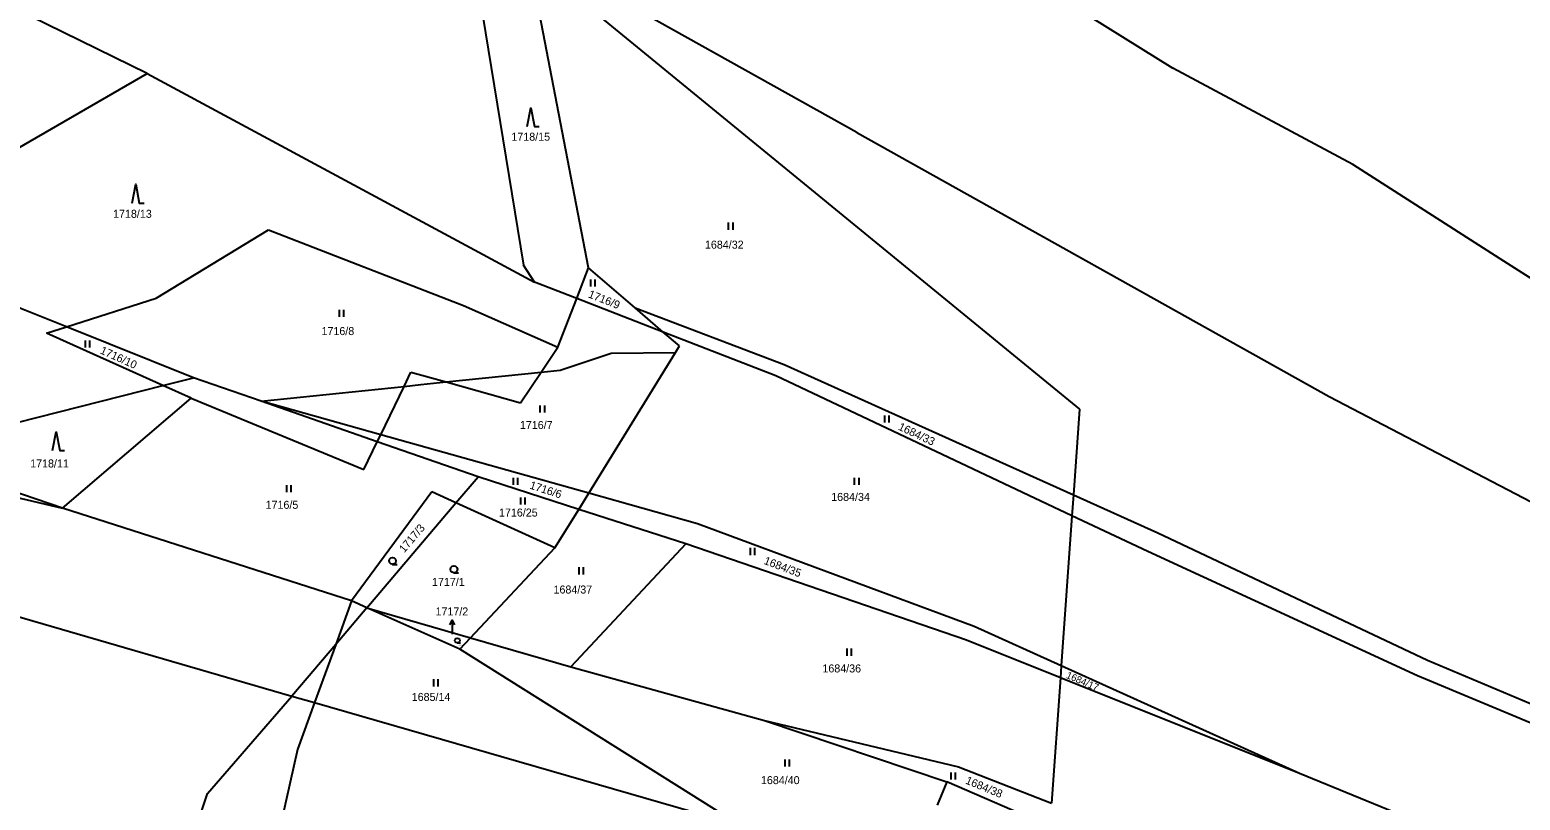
# Model space of a CAD drawing. Extents: x -609861 to -605046, y -1120287 to -1116307.
# Drawn here: x -608158.8 to -607842.1, y -1119136.2 to -1118972.7 of the extents above; entities that cross this region are included whole.
import ezdxf

# ---------------------------------------------------------------- set-up
doc = ezdxf.new("R2010")
doc.units = 0
for name, color, linetype in [('Vrstva 1', 7, 'Continuous'), ('Vrstva 2', 7, 'Continuous'), ('Vrstva 3', 7, 'Continuous'), ('Vrstva 4', 7, 'Continuous'), ('Vrstva 7', 7, 'Continuous')]:
    doc.layers.add(name, color=color, linetype=linetype)

msp = doc.modelspace()

# ---------------------------------------------------------------- linework, layer by layer
at = {"layer": 'Vrstva 1'}
for p, q in [((-608078.13, -1118879.51), (-607915.86, -1118980.83)), ((-608065.68, -1118950.24), (-608053.86, -1119022.65)), ((-608040, -1119023.21), (-608052.72, -1118957.47)), ((-608052.72, -1118957.47), (-607935.67, -1119053.21)), ((-608133.78, -1118981.94), (-608177.63, -1118960.37)), ((-607983, -1118994.49), (-608031.08, -1118967.67)), ((-607877.61, -1119001.25), (-607915.86, -1118980.83)), ((-608194.82, -1119017.15), (-608133.78, -1118981.94)), ((-608133.78, -1118981.94), (-608051.5, -1119026.23)), ((-607983, -1118994.49), (-607882.62, -1119050.54)), ((-607846.27, -1119021.31), (-607877.61, -1119001.25)), ((-608131.89, -1119029.61), (-608108.03, -1119015.15)), ((-608108.03, -1119015.15), (-608066.58, -1119031.21)), ((-608051.5, -1119026.23), (-608053.86, -1119022.65)), ((-607800.12, -1119050.72), (-607846.27, -1119021.31)), ((-608042.53, -1119029.71), (-608040, -1119023.21)), ((-608030.14, -1119031.67), (-608040, -1119023.21)), ((-608042.53, -1119029.71), (-608051.5, -1119026.23)), ((-608150.99, -1119035.7), (-608161.55, -1119031.45)), ((-608150.99, -1119035.7), (-608131.89, -1119029.61)), ((-608066.58, -1119031.21), (-608046.54, -1119040.02)), ((-608046.54, -1119040.02), (-608042.53, -1119029.71)), ((-608024.13, -1119036.83), (-608042.53, -1119029.71)), ((-608030.14, -1119031.67), (-607998.48, -1119043.71)), ((-608024.13, -1119036.83), (-608030.14, -1119031.67)), ((-608155.24, -1119037.05), (-608150.99, -1119035.7)), ((-608130.48, -1119048.2), (-608155.24, -1119037.05)), ((-608123.98, -1119046.55), (-608150.99, -1119035.7)), ((-608000.2, -1119046.1), (-608024.13, -1119036.83)), ((-608020.68, -1119039.79), (-608024.13, -1119036.83)), ((-608046.02, -1119044.9), (-608035.25, -1119041.3)), ((-608039.96, -1119071.03), (-608021.54, -1119041.18)), ((-608035.25, -1119041.3), (-608021.54, -1119041.18)), ((-608021.54, -1119041.18), (-608020.68, -1119039.79)), ((-608050.12, -1119045.33), (-608046.02, -1119044.9)), ((-607998.48, -1119043.71), (-607936.97, -1119071.4)), ((-608130.48, -1119048.2), (-608123.98, -1119046.55)), ((-608109.6, -1119051.52), (-608123.98, -1119046.55)), ((-608079.2, -1119048.37), (-608075.67, -1119048)), ((-608075.67, -1119048), (-608070.31, -1119047.44)), ((-608070.31, -1119047.44), (-608050.12, -1119045.33)), ((-607937.29, -1119075.85), (-608000.2, -1119046.1)), ((-608184.97, -1119062), (-608130.48, -1119048.2)), ((-608151.77, -1119074.26), (-608124.45, -1119050.91)), ((-608124.45, -1119050.91), (-608130.48, -1119048.2)), ((-608109.6, -1119051.52), (-608079.2, -1119048.37)), ((-607882.62, -1119050.54), (-607808.39, -1119089.25)), ((-608084.19, -1119058.64), (-608109.6, -1119051.52)), ((-608084.91, -1119060.14), (-608109.6, -1119051.52)), ((-607935.67, -1119053.21), (-607936.97, -1119071.4)), ((-608216.9, -1119058.89), (-608151.77, -1119074.26)), ((-608063.51, -1119067.61), (-608084.91, -1119060.14)), ((-608039.96, -1119071.03), (-608084.19, -1119058.64)), ((-608151.77, -1119074.26), (-608177.03, -1119065.58)), ((-608068.19, -1119073.11), (-608063.51, -1119067.61)), ((-608042.1, -1119074.5), (-608063.51, -1119067.61)), ((-608073.35, -1119070.76), (-608090.37, -1119093.93)), ((-608087.11, -1119095.38), (-608068.19, -1119073.11)), ((-608068.19, -1119073.11), (-608073.35, -1119070.76)), ((-608047.16, -1119082.69), (-608068.19, -1119073.11)), ((-608042.1, -1119074.5), (-608039.96, -1119071.03)), ((-608016.88, -1119077.54), (-608039.96, -1119071.03)), ((-607936.97, -1119071.4), (-607937.29, -1119075.85)), ((-607936.97, -1119071.4), (-607919.06, -1119079.47)), ((-608090.37, -1119093.93), (-608151.77, -1119074.26)), ((-608047.16, -1119082.69), (-608042.1, -1119074.5)), ((-608019.35, -1119081.83), (-608042.1, -1119074.5)), ((-607937.29, -1119075.85), (-607939.57, -1119107.74)), ((-607921.21, -1119083.45), (-607937.29, -1119075.85)), ((-607958.07, -1119099.39), (-608016.88, -1119077.54)), ((-607919.06, -1119079.47), (-607861.75, -1119106.49)), ((-608212.72, -1119082.34), (-608103.04, -1119114.13)), ((-608065.11, -1119101.74), (-608047.16, -1119082.69)), ((-608019.35, -1119081.83), (-608043.76, -1119107.92)), ((-607959.68, -1119102.29), (-608019.35, -1119081.83)), ((-607863.9, -1119109.87), (-607921.21, -1119083.45)), ((-608087.11, -1119095.38), (-608093.74, -1119103.18)), ((-608087.11, -1119095.38), (-608090.37, -1119093.93)), ((-608087.11, -1119095.38), (-608065.11, -1119101.74)), ((-608067.38, -1119104.15), (-608087.11, -1119095.38)), ((-608067.38, -1119104.15), (-608065.11, -1119101.74)), ((-608065.11, -1119101.74), (-608043.76, -1119107.92)), ((-607939.57, -1119107.74), (-607958.07, -1119099.39)), ((-608093.74, -1119103.18), (-608103.04, -1119114.13)), ((-608007.71, -1119141.59), (-608067.38, -1119104.15)), ((-607939.75, -1119110.26), (-607959.68, -1119102.29)), ((-608043.76, -1119107.92), (-608002.61, -1119119.33)), ((-607939.57, -1119107.74), (-607939.75, -1119110.26)), ((-607888.95, -1119130.58), (-607939.57, -1119107.74)), ((-607861.75, -1119106.49), (-607814.74, -1119126.36)), ((-607939.75, -1119110.26), (-607941.66, -1119136.89)), ((-607888.95, -1119130.58), (-607939.75, -1119110.26)), ((-607816.25, -1119129.73), (-607863.9, -1119109.87)), ((-608121, -1119134.84), (-608103.04, -1119114.13)), ((-608103.04, -1119114.13), (-608098.23, -1119115.51)), ((-608098.23, -1119115.51), (-608101.85, -1119125.45)), ((-608098.23, -1119115.51), (-608007.71, -1119141.59)), ((-608002.61, -1119119.33), (-607963.9, -1119132.34)), ((-608002.61, -1119119.33), (-607961.42, -1119129.13)), ((-608101.85, -1119125.45), (-608116.08, -1119188.35)), ((-607961.42, -1119129.13), (-607941.66, -1119136.89)), ((-607963.9, -1119132.34), (-607965.95, -1119137.27)), ((-607942.02, -1119141.83), (-607963.9, -1119132.34)), ((-607845.16, -1119148.46), (-607888.95, -1119130.58)), ((-608131.13, -1119164.96), (-608121, -1119134.84))]:
    msp.add_line(p, q, dxfattribs=at)
at = {"layer": 'Vrstva 3'}
for p, q in [((-608010.32, -1119013.6), (-608010.32, -1119015.1)), ((-608009.32, -1119015.1), (-608009.32, -1119013.6)), ((-608039.62, -1119025.7), (-608039.62, -1119027.2)), ((-608038.62, -1119027.2), (-608038.62, -1119025.7)), ((-608093, -1119032.14), (-608093, -1119033.64)), ((-608092, -1119033.64), (-608092, -1119032.14)), ((-608146.98, -1119038.64), (-608146.98, -1119040.14)), ((-608145.98, -1119040.14), (-608145.98, -1119038.64)), ((-608050.34, -1119052.41), (-608050.34, -1119053.91)), ((-608049.34, -1119053.91), (-608049.34, -1119052.41)), ((-607977.15, -1119054.54), (-607977.15, -1119056.04)), ((-607976.15, -1119056.04), (-607976.15, -1119054.54)), ((-608104.2, -1119069.36), (-608104.2, -1119070.86)), ((-608103.2, -1119070.86), (-608103.2, -1119069.36)), ((-608056.05, -1119067.8), (-608056.05, -1119069.3)), ((-608055.05, -1119069.3), (-608055.05, -1119067.8)), ((-607983.55, -1119067.76), (-607983.55, -1119069.26)), ((-607982.55, -1119069.26), (-607982.55, -1119067.76)), ((-608054.48, -1119071.98), (-608054.48, -1119073.48)), ((-608053.48, -1119073.48), (-608053.48, -1119071.98)), ((-608005.71, -1119082.69), (-608005.71, -1119084.19)), ((-608004.71, -1119084.19), (-608004.71, -1119082.69)), ((-608042.06, -1119086.79), (-608042.06, -1119088.29)), ((-608041.06, -1119088.29), (-608041.06, -1119086.79)), ((-607985.13, -1119104.07), (-607985.13, -1119105.57)), ((-607984.13, -1119105.57), (-607984.13, -1119104.07)), ((-608073, -1119110.58), (-608073, -1119112.08)), ((-608072, -1119112.08), (-608072, -1119110.58)), ((-607998.31, -1119127.62), (-607998.31, -1119129.12)), ((-607997.31, -1119129.12), (-607997.31, -1119127.62)), ((-607963.04, -1119130.37), (-607963.04, -1119131.87)), ((-607962.04, -1119131.87), (-607962.04, -1119130.37))]:
    msp.add_line(p, q, dxfattribs=at)
for points in [[(-608053.03, -1118993.21), (-608052.28, -1118989.21), (-608051.53, -1118993.21), (-608050.53, -1118993.21)], [(-608136.98, -1119009.45), (-608136.23, -1119005.45), (-608135.48, -1119009.45), (-608134.48, -1119009.45)], [(-608153.9, -1119062.02), (-608153.15, -1119058.02), (-608152.4, -1119062.02), (-608151.4, -1119062.02)], [(-608081.67, -1119086.16), (-608082.05, -1119086.06), (-608082.32, -1119085.79), (-608082.42, -1119085.42), (-608082.32, -1119085.05), (-608082.05, -1119084.78), (-608081.68, -1119084.68), (-608081.31, -1119084.78), (-608081.04, -1119085.05), (-608080.94, -1119085.43), (-608081.04, -1119085.81), (-608081.31, -1119086.08), (-608081.69, -1119086.18), (-608080.69, -1119086.18)], [(-608068.63, -1119087.95), (-608069.01, -1119087.85), (-608069.28, -1119087.58), (-608069.38, -1119087.21), (-608069.28, -1119086.84), (-608069.01, -1119086.57), (-608068.64, -1119086.47), (-608068.27, -1119086.57), (-608068, -1119086.84), (-608067.9, -1119087.22), (-608068, -1119087.6), (-608068.27, -1119087.87), (-608068.65, -1119087.97), (-608067.65, -1119087.97)], [(-608067.9, -1119102.85), (-608068.166, -1119102.78), (-608068.355, -1119102.591), (-608068.425, -1119102.332), (-608068.355, -1119102.073), (-608068.166, -1119101.884), (-608067.907, -1119101.814), (-608067.648, -1119101.884), (-608067.459, -1119102.073), (-608067.389, -1119102.339), (-608067.459, -1119102.605), (-608067.648, -1119102.794), (-608067.914, -1119102.864), (-608067.214, -1119102.864)]]:
    msp.add_lwpolyline(points, dxfattribs=at)
at = {"layer": 'Vrstva 4'}
for p, q in [((-608050.12, -1119045.33), (-608046.54, -1119040.02)), ((-608079.2, -1119048.37), (-608077.75, -1119045.37)), ((-608077.75, -1119045.37), (-608070.31, -1119047.44)), ((-608070.31, -1119047.44), (-608054.51, -1119051.84)), ((-608054.51, -1119051.84), (-608050.12, -1119045.33)), ((-608124.45, -1119050.91), (-608087.78, -1119066.05)), ((-608084.19, -1119058.64), (-608079.2, -1119048.37)), ((-608087.78, -1119066.05), (-608084.91, -1119060.14)), ((-608084.91, -1119060.14), (-608084.19, -1119058.64)), ((-608090.37, -1119093.93), (-608093.74, -1119103.18)), ((-608093.74, -1119103.18), (-608098.23, -1119115.51))]:
    msp.add_line(p, q, dxfattribs=at)
at = {"layer": 'Vrstva 7'}
msp.add_line((-608069.02, -1119098.02), (-608069.02, -1119101.02), dxfattribs=at)
msp.add_lwpolyline([(-608069.52, -1119099.02), (-608069.02, -1119098.02), (-608068.52, -1119099.02)], dxfattribs=at)

# ---------------------------------------------------------------- texts
at = {"layer": 'Vrstva 2'}
for s, height, p in [('1718/15', 1.7, (-608056.417, -1118996.21)), ('1718/13', 1.7, (-608141.057, -1119012.58)), ('1684/32', 1.7, (-608015.287, -1119019.13)), ('1716/8', 1.7, (-608096.767, -1119037.48)), ('1716/7', 1.7, (-608054.607, -1119057.43)), ('1718/11', 1.7, (-608158.677, -1119065.6)), ('1716/5', 1.7, (-608108.647, -1119074.37)), ('1684/34', 1.7, (-607988.457, -1119072.7)), ('1716/25', 1.7, (-608059.047, -1119076.02)), ('1717/1', 1.7, (-608073.287, -1119090.75)), ('1684/37', 1.7, (-608047.467, -1119092.36)), ('1717/2', 0.2, (-608067.654, -1119103.42)), ('1684/36', 1.7, (-607990.327, -1119109.12)), ('1685/14', 1.7, (-608077.597, -1119115.17)), ('1684/40', 1.7, (-608003.387, -1119132.84))]:
    msp.add_text(s, height=height, dxfattribs=at).set_placement(p)
for s, height, rotation, p in [('1716/9', 1.7, 338.38888, (-608040.235, -1119029.435)), ('1716/10', 1.7, 335.69597, (-608143.962, -1119041.332)), ('1684/33', 1.7, 334.77924, (-607974.365, -1119057.507)), ('1716/6', 1.7, 341.99851, (-608052.667, -1119070.051)), ('1717/3', 1.7, 49.50355, (-608079.185, -1119083.811)), ('1684/35', 1.7, 339.30561, (-608002.903, -1119086.039)), ('1684/17', 1.5, 336.61271, (-607938.672, -1119110.238)), ('1684/38', 1.7, 337.47214, (-607960.067, -1119132.67))]:
    msp.add_text(s, height=height, rotation=rotation, dxfattribs=at).set_placement(p)
at = {"layer": 'Vrstva 7'}
msp.add_text('1717/2', height=1.7, dxfattribs=at).set_placement((-608072.54, -1119097.02))

doc.saveas('drawing.dxf')
